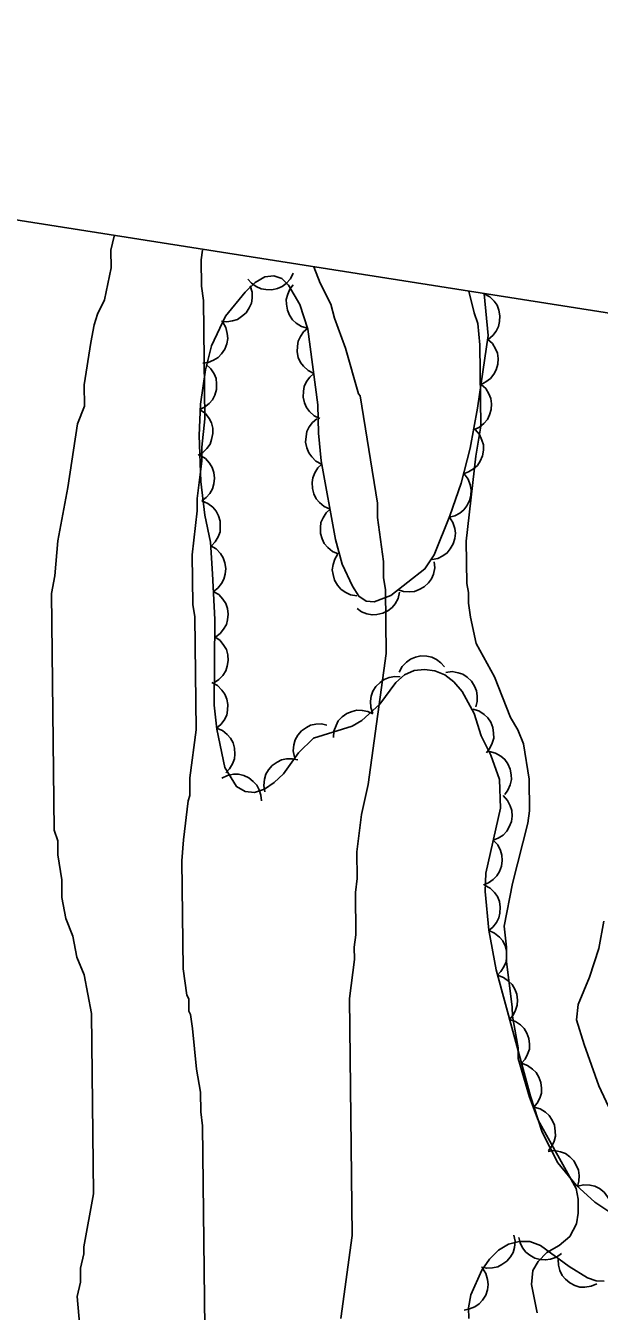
# Model space of a CAD drawing. Extents: x 282461 to 284471, y 5554090 to 5557646.
# Drawn here: x 283501.7 to 283539.5, y 5556943.7 to 5557028.3 of the extents above; entities that cross this region are included whole.
import ezdxf

# ---------------------------------------------------------------- set-up
doc = ezdxf.new("R2010")
doc.units = 0
for name, color, linetype in [('Niveau 1', 7, 'Continuous'), ('Niveau 2', 7, 'Continuous'), ('Niveau 44', 7, 'Continuous'), ('Niveau 60', 7, 'Continuous'), ('Niveau 7', 7, 'Continuous')]:
    doc.layers.add(name, color=color, linetype=linetype)

msp = doc.modelspace()

# ---------------------------------------------------------------- linework, layer by layer
at = {"layer": 'Niveau 1'}
msp.add_lwpolyline([(283505.4, 5556941.72), (283505.13, 5556944.73), (283505.35, 5556945.66), (283505.34, 5556946.59), (283505.56, 5556947.52), (283505.56, 5556947.99), (283506.21, 5556951.48), (283506.08, 5556963.32), (283505.58, 5556965.87), (283505.1, 5556967.03), (283504.85, 5556968.42), (283504.38, 5556969.57), (283504.13, 5556970.96), (283504.11, 5556972.12), (283503.86, 5556973.75), (283503.85, 5556974.67), (283503.61, 5556975.37), (283503.43, 5556990.93), (283503.65, 5556992.09), (283503.85, 5556994.41), (283504.51, 5556997.91), (283505.16, 5557002.09), (283505.61, 5557003.26), (283505.59, 5557004.65), (283506.02, 5557007.44), (283506.24, 5557008.61), (283506.47, 5557009.31), (283506.92, 5557010.24), (283507.36, 5557012.34), (283507.35, 5557013.5), (283507.57, 5557014.43), (283507.57, 5557014.48)], dxfattribs=at)
at = {"layer": 'Niveau 2'}
for points in [[(283513.36, 5557013.51), (283513.29, 5557012.88), (283513.31, 5557011.14), (283513.44, 5557010.21), (283513.53, 5557002.43), (283513.32, 5557000.57), (283513.33, 5556999.64), (283513.01, 5556997.19), (283513.02, 5556996.38), (283512.7, 5556993.47), (283512.74, 5556990.22), (283512.87, 5556989.4), (283512.95, 5556981.97), (283512.53, 5556978.83), (283512.54, 5556977.66), (283512.43, 5556977.31), (283512.11, 5556974.75), (283512.01, 5556973.36), (283512.09, 5556966.27), (283512.34, 5556964.53), (283512.46, 5556964.3), (283512.47, 5556963.49), (283512.59, 5556963.25), (283512.72, 5556962.33), (283512.98, 5556959.66), (283513.23, 5556958.15), (283513.25, 5556956.87), (283513.37, 5556955.94), (283513.57, 5556938.86)], [(283523.74, 5557003.94), (283523.62, 5557004.06), (283522.77, 5557007.07), (283522.05, 5557009.04), (283521.81, 5557009.96), (283521.1, 5557011.35), (283520.7, 5557012.41)], [(283535.37, 5556943.65), (283535, 5556945.51), (283535.1, 5556946.44), (283535.45, 5556947.02), (283536.02, 5556947.61), (283536.83, 5556948.08), (283537.52, 5556948.67), (283537.97, 5556949.49), (283538.08, 5556950.19), (283538.07, 5556951.12), (283537.95, 5556951.82), (283535.45, 5556956.32), (283534.86, 5556957.82), (283534.13, 5556960.37), (283534.12, 5556961.07), (283533.75, 5556963.15), (283533.74, 5556963.74), (283533.36, 5556966.75), (283533.35, 5556967.68), (283533.21, 5556969.07), (283533.76, 5556971.87), (283534.76, 5556975.83), (283534.87, 5556976.65), (283534.84, 5556978.74), (283534.47, 5556981.06), (283534.11, 5556981.98), (283533.63, 5556982.79), (283532.56, 5556985.45), (283531.37, 5556987.65), (283531, 5556989.39), (283530.87, 5556990.31), (283530.87, 5556991.01), (283530.74, 5556991.59), (283530.71, 5556994.38), (283531.34, 5556999.96), (283531.67, 5557001.94), (283531.61, 5557007.29), (283531.47, 5557008.68), (283531.23, 5557009.38), (283530.89, 5557010.81)], [(283522.47, 5556943.27), (283523.22, 5556948.74), (283523.04, 5556964.31), (283523.36, 5556966.87), (283523.35, 5556967.68), (283523.46, 5556968.5), (283523.42, 5556971.28), (283523.53, 5556972.21), (283523.51, 5556973.96), (283523.83, 5556976.4), (283524.27, 5556978.38), (283525.45, 5556987), (283525.4, 5556991.18), (283525.27, 5556991.99), (283525.26, 5556993.04), (283524.88, 5556995.94), (283524.87, 5556996.87), (283523.74, 5557003.94)]]:
    msp.add_lwpolyline(points, dxfattribs=at)
at = {"layer": 'Niveau 44'}
for points in [[(283531.89, 5557010.65), (283532.15, 5557007.9), (283531.46, 5557003.12), (283530.98, 5557000.49), (283530.37, 5556998.19), (283529.64, 5556996.05), (283528.61, 5556993.49), (283527.99, 5556992.55), (283525.76, 5556990.81), (283524.65, 5556990.38), (283524.12, 5556990.44), (283523.64, 5556990.76), (283523.23, 5556991.41), (283522.55, 5556992.86), (283522.12, 5556994.48), (283521.18, 5556999.66), (283520.99, 5557001.47), (283520.96, 5557003.35), (283520.3, 5557008.31), (283519.77, 5557009.93), (283519.03, 5557011.22), (283518.59, 5557011.64), (283518.07, 5557011.83), (283517.46, 5557011.75), (283516.83, 5557011.38), (283516.18, 5557010.76), (283514.89, 5557009.18), (283513.95, 5557007.23), (283513.56, 5557005.65), (283513.24, 5557003.38), (283513.15, 5557001.33), (283513.27, 5556998.31), (283513.53, 5556996.08), (283513.9, 5556994.31), (283514.02, 5556992.23), (283514.18, 5556989.22), (283514.14, 5556983.59), (283514.31, 5556982.01), (283514.83, 5556979.5), (283515.61, 5556978.24), (283516.17, 5556977.92), (283516.78, 5556977.86), (283517.45, 5556978.07), (283518.09, 5556978.51), (283518.69, 5556979.09), (283519.69, 5556980.46), (283520.67, 5556981.42), (283523.21, 5556982.21), (283523.84, 5556982.59), (283525.02, 5556983.66), (283526.08, 5556985.08), (283526.65, 5556985.59), (283527.28, 5556985.87), (283527.96, 5556985.95), (283528.65, 5556985.86), (283529.3, 5556985.59), (283529.9, 5556985.13), (283530.45, 5556984.5), (283531.23, 5556983.06), (283531.69, 5556981.59), (283532.33, 5556980.3), (283532.89, 5556978.71), (283532.96, 5556976.83), (283532.01, 5556972.56), (283531.96, 5556971.34), (283532.19, 5556968.81), (283532.67, 5556966.2), (283534.93, 5556957.9), (283535.71, 5556955.53), (283536.73, 5556953.51), (283537.94, 5556952.05), (283539.17, 5556950.92), (283540.34, 5556950.13)], [(283519.34, 5557012), (283519.15, 5557011.62), (283518.87, 5557011.33), (283518.61, 5557011.12), (283518.29, 5557010.99), (283517.93, 5557010.91), (283517.54, 5557010.92), (283517.22, 5557010.97), (283516.9, 5557011.12), (283516.6, 5557011.34), (283516.36, 5557011.61)], [(283516.51, 5557011.16), (283516.63, 5557010.76), (283516.63, 5557010.36), (283516.58, 5557010.03), (283516.44, 5557009.71), (283516.23, 5557009.4), (283515.94, 5557009.15), (283515.67, 5557008.96), (283515.34, 5557008.86), (283514.97, 5557008.81), (283514.61, 5557008.84)], [(283520.28, 5557008.38), (283519.87, 5557008.5), (283519.53, 5557008.72), (283519.28, 5557008.93), (283519.09, 5557009.23), (283518.95, 5557009.57), (283518.89, 5557009.95), (283518.88, 5557010.27), (283518.97, 5557010.61), (283519.12, 5557010.95), (283519.34, 5557011.23)], [(283531.89, 5557010.65), (283532.26, 5557010.45), (283532.54, 5557010.16), (283532.74, 5557009.89), (283532.86, 5557009.56), (283532.93, 5557009.2), (283532.9, 5557008.82), (283532.84, 5557008.5), (283532.68, 5557008.19), (283532.45, 5557007.89), (283532.17, 5557007.66)], [(283514.7, 5557008.78), (283514.91, 5557008.42), (283515, 5557008.03), (283515.04, 5557007.7), (283514.97, 5557007.35), (283514.84, 5557007.01), (283514.62, 5557006.69), (283514.4, 5557006.45), (283514.1, 5557006.27), (283513.75, 5557006.13), (283513.4, 5557006.08)], [(283520.69, 5557005.41), (283520.31, 5557005.6), (283520.02, 5557005.88), (283519.81, 5557006.13), (283519.67, 5557006.46), (283519.59, 5557006.82), (283519.61, 5557007.2), (283519.65, 5557007.52), (283519.81, 5557007.84), (283520.02, 5557008.14), (283520.29, 5557008.38)], [(283532.12, 5557007.66), (283532.43, 5557007.38), (283532.63, 5557007.03), (283532.76, 5557006.73), (283532.8, 5557006.38), (283532.78, 5557006.01), (283532.67, 5557005.65), (283532.53, 5557005.35), (283532.3, 5557005.08), (283532.01, 5557004.85), (283531.69, 5557004.69)], [(283513.61, 5557006), (283513.92, 5557005.72), (283514.13, 5557005.37), (283514.26, 5557005.07), (283514.3, 5557004.72), (283514.28, 5557004.35), (283514.17, 5557003.98), (283514.03, 5557003.68), (283513.8, 5557003.42), (283513.51, 5557003.19), (283513.19, 5557003.03)], [(283521.08, 5557002.44), (283520.71, 5557002.62), (283520.41, 5557002.9), (283520.2, 5557003.16), (283520.07, 5557003.48), (283519.99, 5557003.84), (283520, 5557004.23), (283520.05, 5557004.55), (283520.2, 5557004.87), (283520.42, 5557005.17), (283520.69, 5557005.41)], [(283531.69, 5557004.69), (283532, 5557004.41), (283532.2, 5557004.06), (283532.33, 5557003.76), (283532.38, 5557003.41), (283532.35, 5557003.04), (283532.24, 5557002.68), (283532.1, 5557002.38), (283531.87, 5557002.11), (283531.58, 5557001.88), (283531.26, 5557001.72)], [(283513.22, 5557003.02), (283513.56, 5557002.77), (283513.8, 5557002.45), (283513.96, 5557002.16), (283514.04, 5557001.81), (283514.05, 5557001.45), (283513.97, 5557001.07), (283513.87, 5557000.76), (283513.66, 5557000.48), (283513.4, 5557000.21), (283513.09, 5557000.03)], [(283521.2, 5556999.44), (283520.83, 5556999.63), (283520.55, 5556999.92), (283520.35, 5557000.18), (283520.22, 5557000.51), (283520.15, 5557000.88), (283520.18, 5557001.26), (283520.23, 5557001.58), (283520.39, 5557001.89), (283520.61, 5557002.19), (283520.89, 5557002.42)], [(283531.3, 5557001.71), (283531.58, 5557001.4), (283531.74, 5557001.02), (283531.84, 5557000.71), (283531.84, 5557000.36), (283531.78, 5556999.99), (283531.62, 5556999.64), (283531.45, 5556999.36), (283531.19, 5556999.13), (283530.87, 5556998.93), (283530.53, 5556998.81)], [(283513.2, 5557000.03), (283513.56, 5556999.81), (283513.83, 5556999.5), (283514.01, 5556999.22), (283514.11, 5556998.89), (283514.16, 5556998.52), (283514.11, 5556998.14), (283514.03, 5556997.82), (283513.85, 5556997.52), (283513.61, 5556997.24), (283513.32, 5556997.03)], [(283521.76, 5556996.49), (283521.37, 5556996.66), (283521.06, 5556996.92), (283520.85, 5556997.17), (283520.7, 5556997.49), (283520.6, 5556997.84), (283520.59, 5556998.23), (283520.62, 5556998.55), (283520.76, 5556998.88), (283520.96, 5556999.19), (283521.22, 5556999.44)], [(283530.58, 5556998.8), (283530.83, 5556998.46), (283530.97, 5556998.08), (283531.04, 5556997.76), (283531.02, 5556997.41), (283530.93, 5556997.05), (283530.75, 5556996.71), (283530.56, 5556996.44), (283530.28, 5556996.23), (283529.96, 5556996.05), (283529.61, 5556995.96)], [(283513.33, 5556997.02), (283513.72, 5556996.86), (283514.04, 5556996.61), (283514.26, 5556996.36), (283514.42, 5556996.05), (283514.53, 5556995.7), (283514.54, 5556995.31), (283514.52, 5556994.99), (283514.39, 5556994.66), (283514.2, 5556994.34), (283513.95, 5556994.08)], [(283522.29, 5556993.54), (283521.91, 5556993.7), (283521.6, 5556993.97), (283521.38, 5556994.22), (283521.23, 5556994.53), (283521.13, 5556994.89), (283521.13, 5556995.27), (283521.16, 5556995.6), (283521.3, 5556995.92), (283521.5, 5556996.24), (283521.76, 5556996.49)], [(283529.6, 5556995.96), (283529.84, 5556995.61), (283529.96, 5556995.22), (283530.01, 5556994.9), (283529.97, 5556994.55), (283529.86, 5556994.2), (283529.66, 5556993.87), (283529.46, 5556993.61), (283529.17, 5556993.41), (283528.84, 5556993.25), (283528.48, 5556993.18)], [(283513.91, 5556994.08), (283514.27, 5556993.87), (283514.55, 5556993.56), (283514.73, 5556993.29), (283514.84, 5556992.96), (283514.9, 5556992.59), (283514.85, 5556992.21), (283514.78, 5556991.89), (283514.61, 5556991.59), (283514.37, 5556991.3), (283514.09, 5556991.08)], [(283523.52, 5556990.79), (283523.11, 5556990.86), (283522.74, 5556991.03), (283522.47, 5556991.22), (283522.24, 5556991.49), (283522.05, 5556991.81), (283521.95, 5556992.18), (283521.9, 5556992.5), (283521.95, 5556992.85), (283522.06, 5556993.2), (283522.25, 5556993.51)], [(283528.61, 5556993.03), (283528.64, 5556992.62), (283528.55, 5556992.22), (283528.43, 5556991.91), (283528.22, 5556991.63), (283527.95, 5556991.38), (283527.61, 5556991.2), (283527.31, 5556991.07), (283526.96, 5556991.05), (283526.59, 5556991.08), (283526.24, 5556991.19)], [(283514.08, 5556991.08), (283514.44, 5556990.87), (283514.71, 5556990.57), (283514.9, 5556990.29), (283515.01, 5556989.96), (283515.06, 5556989.59), (283515.01, 5556989.21), (283514.94, 5556988.89), (283514.76, 5556988.59), (283514.53, 5556988.3), (283514.24, 5556988.09)], [(283526.33, 5556991.03), (283526.24, 5556990.62), (283526.04, 5556990.27), (283525.84, 5556990.01), (283525.55, 5556989.8), (283525.22, 5556989.64), (283524.84, 5556989.56), (283524.52, 5556989.53), (283524.18, 5556989.61), (283523.83, 5556989.74), (283523.54, 5556989.95)], [(283514.17, 5556988.09), (283514.52, 5556987.85), (283514.77, 5556987.53), (283514.94, 5556987.25), (283515.03, 5556986.91), (283515.06, 5556986.54), (283514.99, 5556986.16), (283514.9, 5556985.85), (283514.7, 5556985.55), (283514.45, 5556985.28), (283514.15, 5556985.08)], [(283526.31, 5556985.76), (283526.5, 5556986.13), (283526.78, 5556986.42), (283527.05, 5556986.62), (283527.37, 5556986.75), (283527.73, 5556986.83), (283528.12, 5556986.81), (283528.44, 5556986.76), (283528.75, 5556986.6), (283529.05, 5556986.38), (283529.29, 5556986.11)], [(283524.57, 5556983.06), (283524.43, 5556983.45), (283524.42, 5556983.86), (283524.45, 5556984.19), (283524.58, 5556984.51), (283524.77, 5556984.83), (283525.05, 5556985.09), (283525.31, 5556985.29), (283525.64, 5556985.41), (283526.01, 5556985.48), (283526.37, 5556985.46)], [(283529.36, 5556985.75), (283529.78, 5556985.8), (283530.18, 5556985.73), (283530.49, 5556985.63), (283530.78, 5556985.43), (283531.05, 5556985.17), (283531.25, 5556984.85), (283531.39, 5556984.55), (283531.44, 5556984.2), (283531.43, 5556983.83), (283531.34, 5556983.49)], [(283513.98, 5556985.08), (283514.35, 5556984.88), (283514.64, 5556984.59), (283514.84, 5556984.33), (283514.96, 5556984), (283515.04, 5556983.64), (283515.01, 5556983.26), (283514.96, 5556982.94), (283514.8, 5556982.62), (283514.58, 5556982.33), (283514.3, 5556982.09)], [(283521.99, 5556981.47), (283522.01, 5556981.89), (283522.15, 5556982.27), (283522.3, 5556982.57), (283522.55, 5556982.82), (283522.85, 5556983.04), (283523.2, 5556983.18), (283523.52, 5556983.26), (283523.87, 5556983.25), (283524.23, 5556983.18), (283524.56, 5556983.02)], [(283531.14, 5556983.34), (283531.54, 5556983.22), (283531.88, 5556982.99), (283532.13, 5556982.77), (283532.32, 5556982.48), (283532.46, 5556982.13), (283532.51, 5556981.76), (283532.52, 5556981.43), (283532.42, 5556981.09), (283532.26, 5556980.76), (283532.04, 5556980.47)], [(283514.29, 5556982.09), (283514.68, 5556981.93), (283514.99, 5556981.67), (283515.22, 5556981.43), (283515.38, 5556981.12), (283515.48, 5556980.76), (283515.5, 5556980.38), (283515.47, 5556980.06), (283515.34, 5556979.73), (283515.15, 5556979.41), (283514.9, 5556979.15)], [(283519.41, 5556980.18), (283519.33, 5556980.6), (283519.38, 5556981), (283519.46, 5556981.32), (283519.64, 5556981.62), (283519.88, 5556981.9), (283520.2, 5556982.12), (283520.48, 5556982.28), (283520.83, 5556982.35), (283521.2, 5556982.36), (283521.55, 5556982.28)], [(283532.24, 5556980.55), (283532.64, 5556980.45), (283532.99, 5556980.24), (283533.25, 5556980.03), (283533.44, 5556979.74), (283533.6, 5556979.4), (283533.66, 5556979.02), (283533.68, 5556978.7), (283533.6, 5556978.35), (283533.45, 5556978.01), (283533.24, 5556977.72)], [(283517.47, 5556977.91), (283517.4, 5556978.32), (283517.45, 5556978.73), (283517.53, 5556979.05), (283517.71, 5556979.35), (283517.95, 5556979.62), (283518.27, 5556979.84), (283518.56, 5556980), (283518.9, 5556980.06), (283519.27, 5556980.07), (283519.63, 5556980)], [(283514.63, 5556978.8), (283515.01, 5556978.98), (283515.41, 5556979.05), (283515.74, 5556979.06), (283516.08, 5556978.97), (283516.41, 5556978.81), (283516.71, 5556978.57), (283516.94, 5556978.34), (283517.1, 5556978.02), (283517.21, 5556977.67), (283517.24, 5556977.31)], [(283533.14, 5556977.65), (283533.43, 5556977.34), (283533.61, 5556976.98), (283533.72, 5556976.67), (283533.73, 5556976.31), (283533.68, 5556975.95), (283533.54, 5556975.59), (283533.38, 5556975.31), (283533.13, 5556975.06), (283532.82, 5556974.85), (283532.49, 5556974.72)], [(283532.49, 5556974.72), (283532.78, 5556974.41), (283532.96, 5556974.05), (283533.06, 5556973.74), (283533.08, 5556973.39), (283533.03, 5556973.02), (283532.89, 5556972.66), (283532.73, 5556972.38), (283532.48, 5556972.13), (283532.17, 5556971.92), (283531.84, 5556971.79)], [(283531.92, 5556971.77), (283532.29, 5556971.57), (283532.57, 5556971.28), (283532.77, 5556971.01), (283532.89, 5556970.68), (283532.95, 5556970.32), (283532.92, 5556969.93), (283532.86, 5556969.61), (283532.7, 5556969.3), (283532.47, 5556969.01), (283532.19, 5556968.78)], [(283532.2, 5556968.78), (283532.58, 5556968.61), (283532.89, 5556968.35), (283533.11, 5556968.1), (283533.26, 5556967.78), (283533.36, 5556967.43), (283533.36, 5556967.04), (283533.33, 5556966.72), (283533.19, 5556966.4), (283532.99, 5556966.08), (283532.74, 5556965.83)], [(283532.77, 5556965.84), (283533.16, 5556965.7), (283533.49, 5556965.46), (283533.73, 5556965.24), (283533.91, 5556964.93), (283534.04, 5556964.59), (283534.08, 5556964.2), (283534.07, 5556963.88), (283533.96, 5556963.54), (283533.79, 5556963.21), (283533.56, 5556962.94)], [(283533.56, 5556962.94), (283533.95, 5556962.81), (283534.28, 5556962.57), (283534.52, 5556962.34), (283534.7, 5556962.04), (283534.83, 5556961.69), (283534.86, 5556961.31), (283534.86, 5556960.98), (283534.75, 5556960.65), (283534.58, 5556960.32), (283534.35, 5556960.05)], [(283534.35, 5556960.05), (283534.74, 5556959.91), (283535.07, 5556959.67), (283535.31, 5556959.45), (283535.49, 5556959.14), (283535.62, 5556958.8), (283535.65, 5556958.41), (283535.65, 5556958.09), (283535.54, 5556957.75), (283535.37, 5556957.42), (283535.13, 5556957.15)], [(283535.17, 5556957.16), (283535.57, 5556957.05), (283535.92, 5556956.83), (283536.17, 5556956.61), (283536.36, 5556956.32), (283536.51, 5556955.98), (283536.56, 5556955.6), (283536.58, 5556955.27), (283536.49, 5556954.93), (283536.33, 5556954.6), (283536.11, 5556954.31)], [(283536.1, 5556954.26), (283536.52, 5556954.31), (283536.92, 5556954.23), (283537.23, 5556954.12), (283537.52, 5556953.91), (283537.78, 5556953.65), (283537.97, 5556953.32), (283538.1, 5556953.02), (283538.14, 5556952.67), (283538.12, 5556952.3), (283538.02, 5556951.95)], [(283538.03, 5556951.97), (283538.44, 5556952.06), (283538.84, 5556952.04), (283539.17, 5556951.97), (283539.48, 5556951.81), (283539.77, 5556951.58), (283540.01, 5556951.28), (283540.18, 5556951), (283540.26, 5556950.66), (283540.29, 5556950.29), (283540.24, 5556949.94)], [(283539.78, 5556945.72), (283539.25, 5556945.76), (283538.68, 5556945.95), (283537.49, 5556946.69), (283535.59, 5556948.07), (283534.9, 5556948.33), (283534.2, 5556948.34), (283533.5, 5556948.16), (283532.84, 5556947.77), (283532.24, 5556947.18), (283531.73, 5556946.46), (283531.01, 5556944.82), (283530.87, 5556943.98), (283530.88, 5556943.27)], [(283533.85, 5556948.76), (283533.92, 5556948.35), (283533.88, 5556947.94), (283533.8, 5556947.62), (283533.62, 5556947.32), (283533.38, 5556947.04), (283533.06, 5556946.82), (283532.78, 5556946.66), (283532.43, 5556946.6), (283532.06, 5556946.58), (283531.71, 5556946.65)], [(283536.98, 5556947.55), (283536.64, 5556947.31), (283536.25, 5556947.18), (283535.93, 5556947.12), (283535.58, 5556947.15), (283535.22, 5556947.25), (283534.89, 5556947.44), (283534.63, 5556947.64), (283534.42, 5556947.92), (283534.25, 5556948.25), (283534.17, 5556948.6)], [(283531.78, 5556946.58), (283532.01, 5556946.23), (283532.11, 5556945.84), (283532.16, 5556945.51), (283532.1, 5556945.16), (283531.99, 5556944.81), (283531.77, 5556944.49), (283531.57, 5556944.24), (283531.27, 5556944.05), (283530.93, 5556943.9), (283530.58, 5556943.83)], [(283539.3, 5556945.56), (283538.92, 5556945.39), (283538.52, 5556945.34), (283538.19, 5556945.34), (283537.85, 5556945.45), (283537.52, 5556945.61), (283537.24, 5556945.87), (283537.02, 5556946.11), (283536.87, 5556946.43), (283536.77, 5556946.79), (283536.76, 5556947.15)]]:
    msp.add_lwpolyline(points, dxfattribs=at)
at = {"layer": 'Niveau 60'}
msp.add_lwpolyline([(282485.97, 5554340.04), (282921.22, 5557106.72), (284352.51, 5556881.56), (283917.27, 5554114.87), (282485.97, 5554340.04)], dxfattribs=at)
at = {"layer": 'Niveau 7'}
msp.add_lwpolyline([(283539.76, 5556969.39), (283539.43, 5556967.59), (283538.81, 5556965.72), (283538.08, 5556963.91), (283537.97, 5556962.92), (283538.46, 5556961.29), (283539.42, 5556958.57), (283540.25, 5556956.84)], dxfattribs=at)

doc.saveas('drawing.dxf')
